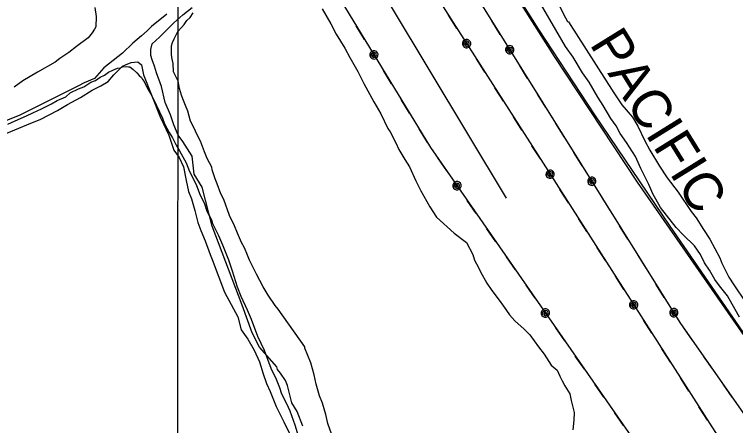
# Model space of a CAD drawing. Extents: x 3263578 to 3301413, y 764927 to 798602.
# Drawn here: x 3269997 to 3271551, y 776528 to 777414 of the extents above; entities that cross this region are included whole.
import ezdxf

# ---------------------------------------------------------------- set-up
doc = ezdxf.new("R2010")
doc.units = 0
for name, color, linetype in [('V-GRID-MAJR', 7, 'Continuous'), ('V-RAIL-IDEN', 7, 'Continuous'), ('V-RAIL-TRAK', 7, 'Continuous'), ('V-ROAD-CNTR', 7, 'Continuous'), ('V-SITE-VEGE', 7, 'Continuous'), ('V-TOPO-SHOR', 7, 'Continuous'), ('V-UTIL-LINE', 7, 'Continuous')]:
    doc.layers.add(name, color=color, linetype=linetype)

msp = doc.modelspace()

# ---------------------------------------------------------------- linework, layer by layer
at = {"layer": 'V-GRID-MAJR'}
msp.add_spline([(3270349.3, 775829.6), (3270351, 781890.6), (3270352.8, 787952.6), (3270354.6, 794014.7), (3270354.6, 794015.7)], degree=3, dxfattribs=at)
at = {"layer": 'V-RAIL-TRAK'}
msp.add_lwpolyline([(3271627.7, 776642), (3271410, 776957.7), (3271247.6, 777197.9), (3271127.2, 777382.1), (3271052.4, 777500.2), (3270985, 777605.1), (3270913.3, 777721.5), (3270885.4, 777766.8), (3270862.6, 777803.5), (3270726.1, 778027.3), (3270674.6, 778111.1), (3270536.8, 778335.8), (3270418.2, 778530.3)], dxfattribs=at)
at = {"layer": 'V-ROAD-CNTR'}
msp.add_lwpolyline([(3272188.4, 775832.5), (3271868.1, 776292.7), (3271339.6, 777053.2), (3271160.7, 777323.7), (3270905.4, 777727.5), (3270283.4, 778748.1), (3269657.5, 779774.1), (3268620.7, 781469), (3267728.6, 782934.3)], dxfattribs=at)
at = {"layer": 'V-SITE-VEGE'}
for p, q in [((3270375.5, 777407.9), (3270382.3, 777417.8)), ((3270660.2, 777426.7), (3270678.6, 777394.1)), ((3270363, 777392.5), (3270368.7, 777401.3)), ((3270368.7, 777401.3), (3270375.5, 777407.9)), ((3270349.4, 777377.2), (3270357.4, 777386)), ((3270357.4, 777386), (3270363, 777392.5)), ((3270678.6, 777394.1), (3270690.5, 777371.7)), ((3270341.4, 777361.8), (3270349.4, 777377.2)), ((3270690.5, 777371.7), (3270708.9, 777341.4)), ((3270338, 777354), (3270341.4, 777361.8)), ((3270335.3, 777329.6), (3270335.6, 777346.3)), ((3270335.6, 777346.3), (3270338, 777354)), ((3270708.9, 777341.4), (3270719.7, 777321.2)), ((3270336.3, 777321.8), (3270335.3, 777329.6)), ((3270339.4, 777308.5), (3270336.3, 777321.8)), ((3270340.3, 777290.7), (3270339.4, 777308.5)), ((3270719.7, 777321.2), (3270737, 777291)), ((3270349.9, 777270.5), (3270340.3, 777290.7)), ((3270737, 777291), (3270749.9, 777265.2)), ((3270353, 777254.9), (3270349.9, 777270.5)), ((3270749.9, 777265.2), (3270771.5, 777226)), ((3270357.2, 777240.4), (3270353, 777254.9)), ((3270360.4, 777232.6), (3270357.2, 777240.4)), ((3270365.8, 777218), (3270360.4, 777232.6)), ((3270371.1, 777205.7), (3270365.8, 777218)), ((3270771.5, 777226), (3270786.6, 777200.2)), ((3270376.3, 777184.5), (3270371.1, 777205.7)), ((3270786.6, 777200.2), (3270801.7, 777168.8)), ((3270382.8, 777172.2), (3270376.3, 777184.5)), ((3270391.4, 777153.2), (3270382.8, 777172.2)), ((3270801.7, 777168.8), (3270807.1, 777161)), ((3270397.9, 777140.9), (3270391.4, 777153.2)), ((3270807.1, 777161), (3270818.9, 777137.4)), ((3270406.4, 777118.5), (3270397.9, 777140.9)), ((3270818.9, 777137.4), (3270825.4, 777122.9)), ((3270825.4, 777122.9), (3270838.4, 777101.6)), ((3270412.8, 777103.9), (3270406.4, 777118.5)), ((3270422.5, 777084.9), (3270412.8, 777103.9)), ((3270838.4, 777101.6), (3270848.1, 777085.8)), ((3270423.5, 777079.3), (3270422.5, 777084.9)), ((3270429.9, 777060.3), (3270423.5, 777079.3)), ((3270848.1, 777085.8), (3270862.1, 777055.6)), ((3270434.2, 777049.2), (3270429.9, 777060.3)), ((3270441.6, 777027.9), (3270434.2, 777049.2)), ((3270862.1, 777055.6), (3270872.8, 777034.3)), ((3270872.8, 777034.3), (3270892.3, 776999.6)), ((3270448.1, 777015.6), (3270441.6, 777027.9)), ((3270460.9, 776980.9), (3270448.1, 777015.6)), ((3270892.3, 776999.6), (3270906.4, 776977.1)), ((3270471.6, 776958.6), (3270460.9, 776980.9)), ((3270906.4, 776977.1), (3270944.7, 776943.2)), ((3270478, 776942.9), (3270471.6, 776958.6)), ((3270486.6, 776922.8), (3270478, 776942.9)), ((3270944.7, 776943.2), (3270971.1, 776922.8)), ((3270493.1, 776911.5), (3270486.6, 776922.8)), ((3270971.1, 776922.8), (3270985.1, 776897)), ((3270499.5, 776895.9), (3270493.1, 776911.5)), ((3270503.8, 776884.7), (3270499.5, 776895.9)), ((3270985.1, 776897), (3270988.2, 776884.7)), ((3270514.5, 776863.4), (3270503.8, 776884.7)), ((3270988.2, 776884.7), (3270996.9, 776869)), ((3270518.8, 776854.5), (3270514.5, 776863.4)), ((3270996.9, 776869), (3271001.2, 776860)), ((3271001.2, 776860), (3271015.2, 776835.4)), ((3270532.8, 776827.6), (3270518.8, 776854.5)), ((3270543.7, 776809.6), (3270532.8, 776827.6)), ((3271015.2, 776835.4), (3271026.1, 776819.6)), ((3271026.1, 776819.6), (3271041.3, 776798.3)), ((3270558.9, 776787.1), (3270543.7, 776809.6)), ((3271041.3, 776798.3), (3271051.1, 776785.9)), ((3270565.4, 776779.3), (3270558.9, 776787.1)), ((3271051.1, 776785.9), (3271064.1, 776766.8)), ((3270623, 776698.3), (3270565.4, 776779.3)), ((3271064.1, 776766.8), (3271075, 776754.4)), ((3271075, 776754.4), (3271095.8, 776736.3)), ((3271095.8, 776736.3), (3271107.9, 776723.9)), ((3271107.9, 776723.9), (3271126.3, 776698)), ((3270622.9, 776695), (3270623, 776698.3)), ((3270635.8, 776663.7), (3270622.9, 776695)), ((3271126.3, 776698), (3271138.3, 776682.3)), ((3271138.3, 776682.3), (3271153.5, 776658.7)), ((3270643.1, 776638), (3270635.8, 776663.7)), ((3271153.5, 776658.7), (3271166.6, 776647.4)), ((3271166.6, 776647.4), (3271172, 776635.1)), ((3270647.3, 776617.9), (3270643.1, 776638)), ((3271172, 776635.1), (3271177.4, 776625)), ((3271177.4, 776625), (3271182.8, 776613.8)), ((3270654.6, 776592.3), (3270647.3, 776617.9)), ((3271182.8, 776613.8), (3271193.6, 776596.9)), ((3271193.6, 776596.9), (3271196.7, 776582.5)), ((3270661, 776576.6), (3270654.6, 776592.3)), ((3271196.7, 776582.5), (3271203, 776556.8)), ((3270668.4, 776552), (3270661, 776576.6)), ((3270672.6, 776533.1), (3270668.4, 776552)), ((3271203, 776556.8), (3271202.7, 776540.1)), ((3270684.3, 776500.7), (3270672.6, 776533.1)), ((3271202.7, 776540.1), (3271200.1, 776519.1))]:
    msp.add_line(p, q, dxfattribs=at)
for points in [[(3271559.6, 776762.2), (3271543.4, 776790.2), (3271533.7, 776808.2), (3271516.2, 776829.6), (3271506.5, 776843), (3271494.6, 776863.2), (3271483.7, 776879), (3271475.1, 776896.9), (3271462.1, 776916), (3271438, 776939.7), (3271422.7, 776955.5), (3271402, 776981.4), (3271388.9, 776998.3), (3271372.7, 777027.4), (3271364.2, 777047.6), (3271347, 777082.3), (3271335.2, 777108), (3271315.6, 777138.3), (3271302.6, 777157.4), (3271294, 777174.2), (3271282, 777190), (3271265.8, 777218), (3271253.9, 777236), (3271235.5, 777268.5), (3271221.4, 777288.8), (3271200.8, 777322.4), (3271184.5, 777344.9), (3271164, 777380.8), (3271151, 777403.2), (3271130.4, 777438)], [(3270170.3, 777429), (3270173.3, 777410), (3270172.9, 777387.8), (3270169.5, 777382.3), (3270164.9, 777374.6), (3270155.9, 777363.6), (3270131.1, 777345.1), (3270114.3, 777332.1), (3270095.2, 777319.1), (3270085, 777311.4), (3270046.9, 777289.8), (3270015.5, 777271.4), (3269996.4, 777257.3)], [(3271172.5, 777430.7), (3271184.4, 777407.1), (3271188.7, 777399.3), (3271190.9, 777398.1), (3271288.5, 777245.4), (3271305.8, 777219.6), (3271328.7, 777192.6), (3271340.6, 777173.5), (3271355.7, 777142.1), (3271366.5, 777122), (3271387, 777087.2), (3271403.3, 777062.5), (3271427.3, 777031), (3271455.5, 776989.4), (3271466.4, 776975.9), (3271481.5, 776951.2), (3271495.6, 776929.9), (3271517.2, 776889.5), (3271521.5, 776878.4), (3271536.5, 776848.1), (3271547.4, 776831.3), (3271572.3, 776794.2)], [(3269982.9, 777177.5), (3269998.6, 777185), (3270023.2, 777195.8), (3270036.6, 777202.2), (3270055.6, 777210.8), (3270061.3, 777214), (3270076.9, 777221.6), (3270089.3, 777229.1), (3270108.3, 777236.6), (3270117.3, 777245.4), (3270135.2, 777254), (3270146.4, 777258.2), (3270162.1, 777268), (3270172.2, 777272.3), (3270182.3, 777278.8), (3270191.3, 777283.1), (3270200.2, 777289.6), (3270209.2, 777293.9), (3270219.3, 777298.2), (3270226, 777299.2), (3270230.4, 777301.3), (3270238.2, 777302.3), (3270242.7, 777301.1), (3270246, 777301.1), (3270252.6, 777296.5), (3270261.3, 777288.6)], [(3270261.3, 777288.6), (3270265.7, 777283), (3270271.2, 777278.5), (3270273.3, 777274), (3270276.6, 777269.5), (3270284.1, 777254.9), (3270290.6, 777243.7), (3270297.1, 777231.4), (3270316.4, 777191.1), (3270320.7, 777178.8), (3270330.4, 777159.7), (3270338, 777148.5), (3270345.5, 777132.8), (3270353.1, 777120.5), (3270367.1, 777094.7), (3270374.6, 777075.7), (3270388.6, 777047.7), (3270396.1, 777028.7), (3270406.8, 777006.3), (3270412.1, 776990.6), (3270421.8, 776971.6), (3270423.9, 776963.8), (3270436.8, 776938), (3270445.4, 776917.9), (3270458.2, 776885.4), (3270466.7, 776862), (3270477.3, 776827.3), (3270484.7, 776807.2), (3270498.7, 776778.1), (3270507.3, 776758), (3270521.1, 776721.1), (3270535.1, 776690.9), (3270550, 776651.7)], [(3270550, 776651.7), (3270560.8, 776628.2), (3270568.2, 776610.3), (3270572.5, 776596.9), (3270583.2, 776575.6), (3270590.8, 776560), (3270601.4, 776529.8), (3270608.8, 776506.3)]]:
    msp.add_lwpolyline(points, dxfattribs=at)
at = {"layer": 'V-TOPO-SHOR'}
for points in [[(3271057.4, 777018.5), (3270726.4, 777570.3), (3270686.7, 777610), (3270646.9, 777636.5)], [(3270618.6, 776527.2), (3270606.1, 776558.4), (3270595.2, 776577.1), (3270585.9, 776614.6), (3270581.2, 776625.5), (3270570.3, 776641.1), (3270564, 776648.9), (3270562.5, 776655.1), (3270525, 776697.2), (3270509.4, 776728.4), (3270487.6, 776787.7), (3270423.6, 776957.8), (3270401.8, 777042), (3270384.6, 777070.1), (3270380, 777109.1), (3270359.7, 777140.3), (3270350.3, 777154.4), (3270341, 777176.2), (3270333.2, 777198.1), (3270322.2, 777224.6), (3270314.4, 777258.9), (3270303.5, 777288.6), (3270298.8, 777302.6), (3270294.2, 777316.6), (3270291.1, 777326), (3270291.1, 777338.5), (3270294.2, 777351), (3270309.8, 777365), (3270322.3, 777377.5), (3270341, 777396.2), (3270359.7, 777413.4), (3270380, 777429)], [(3270325.4, 777414.9), (3270292.6, 777388.4), (3270283.3, 777379), (3270270.8, 777368.1), (3270252, 777352.5), (3270230.2, 777330.7), (3270189.6, 777299.5), (3270169.4, 777276.1), (3270147.5, 777266.7), (3270135, 777260.5), (3270007.1, 777196.5), (3269885.4, 777148.2)], [(3269933.8, 777138.8), (3270024.3, 777176.2), (3270053.9, 777188.7), (3270089.8, 777207.4), (3270111.6, 777219.9), (3270139.7, 777235.5), (3270164.7, 777251.1), (3270183.4, 777260.5), (3270199, 777269.8), (3270211.5, 777283.9), (3270230.2, 777302.6), (3270236.4, 777305.7), (3270248.9, 777310.4), (3270263, 777312), (3270270.8, 777305.7), (3270275.4, 777283.9), (3270311.3, 777193.4), (3270330, 777154.4), (3270341, 777121.6), (3270351.9, 777106), (3270361.2, 777085.7), (3270367.5, 777056.1), (3270372.2, 777032.7), (3270378.4, 777017.1), (3270386.2, 776992.1), (3270392.4, 776965.6), (3270398.7, 776948.4), (3270408, 776926.6), (3270418.9, 776897), (3270423.6, 776886), (3270450.1, 776815.8), (3270478.2, 776762.8), (3270486, 776734.7), (3270500.1, 776714.4), (3270514.1, 776691), (3270525, 776666), (3270532.8, 776639.5), (3270540.6, 776619.2), (3270548.4, 776602.1), (3270560.9, 776569.3), (3270578, 776536.5), (3270590.5, 776510)]]:
    msp.add_lwpolyline(points, dxfattribs=at)
at = {"layer": 'V-UTIL-LINE'}
for points in [[(3268409.4, 784958.9), (3268573.9, 783710.2), (3268827.4, 781865), (3268971.7, 780694.4), (3269579.3, 779719.4), (3271430.8, 776750.8), (3272074.8, 775829.8)], [(3268230.1, 784805.8), (3268307.9, 784237.2), (3268452.8, 783310.2), (3268587.3, 782316.5), (3268362.2, 781702.1), (3268263.1, 781437.2), (3268500, 781041.3), (3269699.7, 779084.3), (3270893.5, 777127.6), (3271403.4, 776393.4), (3271797.6, 775829.7)], [(3268411.5, 784147.1), (3268571.4, 782890.1), (3268740.1, 781681.1), (3268871.8, 780708.4), (3269952.3, 778945), (3271642.6, 776301.9), (3271967.2, 775831.8)], [(3270950.4, 777384.3), (3270932.1, 777412.9)], [(3270751.5, 777360.4), (3270733.8, 777389.5)], [(3271043.8, 777371.4), (3271025.8, 777400.2)], [(3270971.4, 777351.4), (3270970.3, 777348.8), (3270972.6, 777349.3), (3270973.6, 777351.8), (3270971.8, 777354.1), (3270968.8, 777352.4), (3270967.7, 777347.8), (3270971.3, 777345.5), (3270975.9, 777347), (3270977.1, 777351.4), (3270975.6, 777355.6), (3270971, 777357.1), (3270966.2, 777354.4), (3270963.9, 777346.6), (3270966.3, 777344), (3270969.5, 777342.6), (3270973, 777342.6), (3270976.3, 777343.8), (3270978.8, 777346.3), (3270980.2, 777349.5), (3270980.3, 777353), (3270979, 777356.3), (3270976.6, 777358.8), (3270973.4, 777360.2), (3270969.9, 777360.3), (3270966.6, 777359), (3270964.1, 777356.6), (3270962.7, 777353.3), (3270962.6, 777349.8), (3270963.9, 777346.6)], [(3271064.4, 777338.3), (3271063.3, 777335.6), (3271065.5, 777336.1), (3271066.6, 777338.7), (3271064.8, 777341), (3271061.8, 777339.3), (3271060.6, 777334.8), (3271064.2, 777332.4), (3271068.8, 777333.8), (3271070.1, 777338.2), (3271068.6, 777342.4), (3271064, 777343.9), (3271059.2, 777341.3), (3271056.8, 777333.5), (3271059.2, 777331), (3271062.4, 777329.5), (3271065.9, 777329.4), (3271069.2, 777330.6), (3271071.7, 777333), (3271073.2, 777336.2), (3271073.3, 777339.8), (3271072, 777343), (3271069.6, 777345.6), (3271066.4, 777347), (3271062.9, 777347.2), (3271059.6, 777345.9), (3271057.1, 777343.5), (3271055.6, 777340.3), (3271055.5, 777336.8), (3271056.8, 777333.5)], [(3270771.8, 777327.1), (3270770.6, 777324.5), (3270772.9, 777325), (3270774, 777327.5), (3270772.2, 777329.8), (3270769.2, 777328.2), (3270768, 777323.6), (3270771.5, 777321.3), (3270776.2, 777322.6), (3270777.5, 777327), (3270776, 777331.2), (3270771.5, 777332.8), (3270766.6, 777330.2), (3270764.1, 777322.5), (3270766.5, 777319.9), (3270769.7, 777318.4), (3270773.2, 777318.2), (3270776.5, 777319.5), (3270779.1, 777321.8), (3270780.5, 777325), (3270780.7, 777328.5), (3270779.5, 777331.8), (3270777.1, 777334.4), (3270773.9, 777335.9), (3270770.4, 777336), (3270767.1, 777334.8), (3270764.5, 777332.4), (3270763, 777329.3), (3270762.9, 777325.7), (3270764.1, 777322.5)], [(3271010.8, 777289.9), (3270992.5, 777318.6)], [(3270809.8, 777264.8), (3270792.1, 777293.8)], [(3271103, 777276.3), (3271085.1, 777305.2)], [(3271050.6, 777227.6), (3271032.3, 777256.2)], [(3270848.4, 777201.6), (3270830.6, 777230.7)], [(3271142.2, 777213.6), (3271124.2, 777242.4)], [(3271090.5, 777165.2), (3271072.2, 777193.9)], [(3271181.4, 777150.8), (3271163.4, 777179.6)], [(3270886.9, 777138.5), (3270869.2, 777167.5)], [(3271130.4, 777102.9), (3271112.1, 777131.5)], [(3271220.5, 777088), (3271202.5, 777116.8)], [(3270928.5, 777077.3), (3270909.1, 777105.2)], [(3271151.4, 777070), (3271150.3, 777067.4), (3271152.6, 777067.9), (3271153.6, 777070.4), (3271151.7, 777072.7), (3271148.8, 777071), (3271147.6, 777066.5), (3271151.2, 777064.2), (3271155.9, 777065.6), (3271157.1, 777070), (3271155.6, 777074.2), (3271151, 777075.7), (3271146.2, 777073), (3271143.8, 777065.2), (3271146.2, 777062.7), (3271149.5, 777061.2), (3271153, 777061.2), (3271156.2, 777062.5), (3271158.8, 777064.9), (3271160.2, 777068.1), (3271160.3, 777071.6), (3271159, 777074.9), (3271156.5, 777077.4), (3271153.3, 777078.8), (3271149.8, 777078.9), (3271146.5, 777077.6), (3271144, 777075.2), (3271142.6, 777072), (3271142.5, 777068.5), (3271143.8, 777065.2)], [(3271241.2, 777054.9), (3271240, 777052.2), (3271242.3, 777052.7), (3271243.3, 777055.3), (3271241.5, 777057.6), (3271238.5, 777055.9), (3271237.4, 777051.4), (3271240.9, 777049), (3271245.6, 777050.4), (3271246.9, 777054.8), (3271245.4, 777059), (3271240.8, 777060.5), (3271236, 777057.9), (3271233.5, 777050.1), (3271235.9, 777047.6), (3271239.1, 777046.1), (3271242.6, 777046), (3271245.9, 777047.2), (3271248.5, 777049.7), (3271249.9, 777052.9), (3271250, 777056.4), (3271248.8, 777059.6), (3271246.4, 777062.2), (3271243.2, 777063.7), (3271239.7, 777063.8), (3271236.4, 777062.5), (3271233.8, 777060.1), (3271232.4, 777056.9), (3271232.3, 777053.4), (3271233.5, 777050.1)], [(3270950.7, 777045.3), (3270949.7, 777042.6), (3270952, 777043.1), (3270952.9, 777045.7), (3270950.9, 777047.9), (3270948.1, 777046.1), (3270947.1, 777041.5), (3270950.8, 777039.4), (3270955.4, 777041), (3270956.4, 777045.4), (3270954.7, 777049.6), (3270950.1, 777050.9), (3270945.4, 777048), (3270943.3, 777040.1), (3270945.9, 777037.7), (3270949.1, 777036.4), (3270952.6, 777036.5), (3270955.8, 777037.9), (3270958.3, 777040.4), (3270959.6, 777043.7), (3270959.5, 777047.2), (3270958.1, 777050.4), (3270955.6, 777052.8), (3270952.3, 777054.1), (3270948.8, 777054), (3270945.6, 777052.6), (3270943.1, 777050.1), (3270941.9, 777046.8), (3270941.9, 777043.3), (3270943.3, 777040.1)], [(3271190.7, 777008.5), (3271172.4, 777037.2)], [(3270992.4, 776985.3), (3270973, 777013.2)], [(3271279.8, 776992.9), (3271261.8, 777021.8)], [(3271230.6, 776946.2), (3271212.3, 776974.8)], [(3271034.6, 776924.5), (3271015.2, 776952.4)], [(3271319, 776930.2), (3271301, 776959)], [(3271270.5, 776883.9), (3271252.1, 776912.5)], [(3271076.8, 776863.7), (3271057.4, 776891.7)], [(3271358.1, 776867.4), (3271340.1, 776896.2)], [(3271310.3, 776821.5), (3271292, 776850.2)], [(3271119, 776803), (3271099.6, 776830.9)], [(3271397.3, 776804.6), (3271379.3, 776833.4)], [(3271331.3, 776788.7), (3271330.2, 776786), (3271332.5, 776786.5), (3271333.5, 776789.1), (3271331.7, 776791.3), (3271328.7, 776789.6), (3271327.6, 776785.1), (3271331.2, 776782.8), (3271335.8, 776784.2), (3271337, 776788.6), (3271335.5, 776792.8), (3271330.9, 776794.3), (3271326.1, 776791.6), (3271323.8, 776783.8), (3271326.2, 776781.3), (3271329.4, 776779.9), (3271332.9, 776779.8), (3271336.2, 776781.1), (3271338.7, 776783.5), (3271340.1, 776786.7), (3271340.2, 776790.2), (3271338.9, 776793.5), (3271336.5, 776796), (3271333.3, 776797.5), (3271329.8, 776797.5), (3271326.5, 776796.2), (3271324, 776793.8), (3271322.6, 776790.6), (3271322.5, 776787.1), (3271323.8, 776783.8)], [(3271141.2, 776770.9), (3271140.2, 776768.2), (3271142.5, 776768.8), (3271143.4, 776771.4), (3271141.5, 776773.6), (3271138.6, 776771.8), (3271137.6, 776767.2), (3271141.3, 776765), (3271145.9, 776766.7), (3271146.9, 776771.1), (3271145.2, 776775.3), (3271140.6, 776776.6), (3271135.9, 776773.7), (3271133.8, 776765.8), (3271136.4, 776763.3), (3271139.6, 776762.1), (3271143.1, 776762.1), (3271146.4, 776763.5), (3271148.8, 776766.1), (3271150.1, 776769.3), (3271150, 776772.8), (3271148.6, 776776.1), (3271146.1, 776778.5), (3271142.8, 776779.8), (3271139.3, 776779.7), (3271136.1, 776778.3), (3271133.7, 776775.8), (3271132.4, 776772.5), (3271132.4, 776769), (3271133.8, 776765.8)], [(3271417.9, 776771.5), (3271416.8, 776768.8), (3271419.1, 776769.3), (3271420.1, 776771.9), (3271418.3, 776774.2), (3271415.3, 776772.5), (3271414.1, 776768), (3271417.7, 776765.6), (3271422.4, 776767), (3271423.6, 776771.4), (3271422.1, 776775.6), (3271417.6, 776777.1), (3271412.7, 776774.5), (3271410.3, 776766.7), (3271412.7, 776764.2), (3271415.9, 776762.7), (3271419.4, 776762.6), (3271422.7, 776763.9), (3271425.2, 776766.3), (3271426.7, 776769.5), (3271426.8, 776773), (3271425.6, 776776.3), (3271423.2, 776778.8), (3271420, 776780.3), (3271416.4, 776780.4), (3271413.2, 776779.1), (3271410.6, 776776.7), (3271409.2, 776773.5), (3271409, 776770), (3271410.3, 776766.7)], [(3271370.7, 776727.2), (3271352.4, 776755.8)], [(3271182.9, 776711), (3271163.5, 776738.9)], [(3271458.7, 776711), (3271439.2, 776738.8)], [(3271410.5, 776664.8), (3271392.2, 776693.5)], [(3271225.1, 776650.2), (3271205.7, 776678.1)], [(3271501.1, 776650.3), (3271481.6, 776678.2)], [(3271450.4, 776602.5), (3271432.1, 776631.1)], [(3271267.3, 776589.4), (3271247.9, 776617.3)], [(3271543.5, 776589.7), (3271524, 776617.5)], [(3271490.3, 776540.1), (3271472, 776568.8)], [(3271309.5, 776528.6), (3271290.1, 776556.6)]]:
    msp.add_lwpolyline(points, dxfattribs=at)

# ---------------------------------------------------------------- texts
at = {"layer": 'V-RAIL-IDEN'}
msp.add_text('PACIFIC', height=83, rotation=301.8015, dxfattribs=at).set_placement((3271235.1, 777350.6))

doc.saveas('drawing.dxf')
